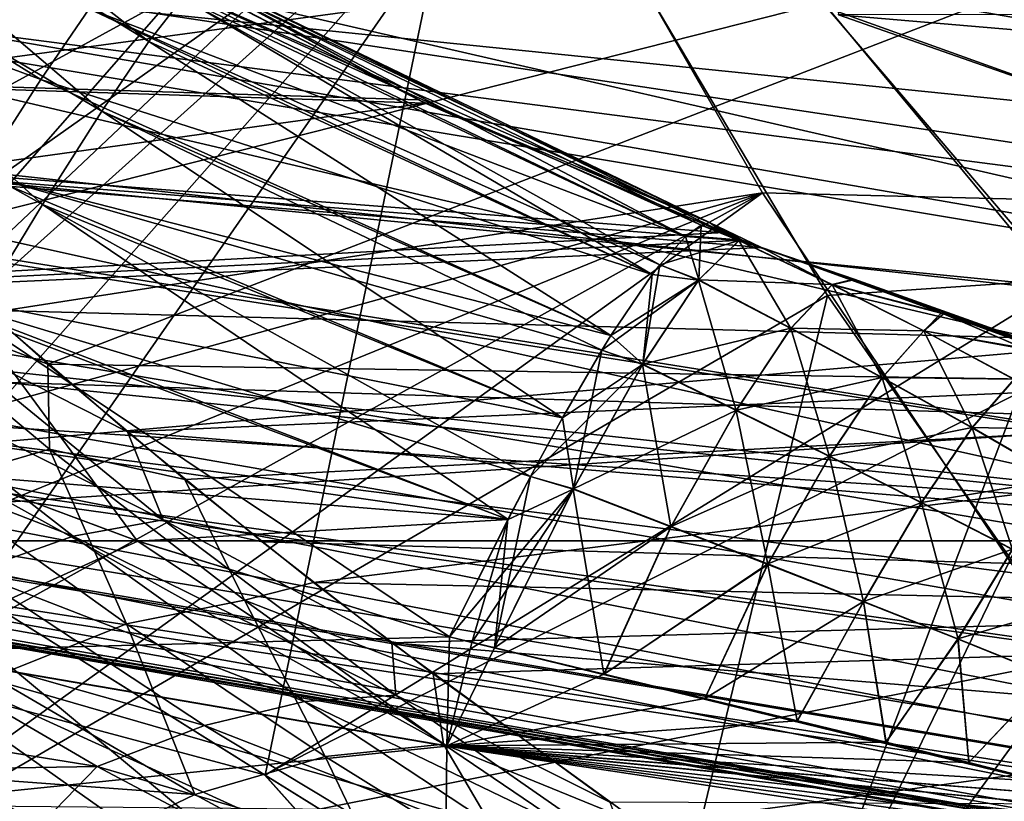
# Model space of a CAD drawing. Header units: metres. Extents: x -31 to 116, y -84 to 84.
# Tile 462 of 656: x -14.59 to -12.7, y -9.35 to -7.85. Entities that reach past the tile are written whole.
import ezdxf

# ---------------------------------------------------------------- set-up
doc = ezdxf.new("R2010")
doc.units = ezdxf.units.M
doc.layers.add('solid_80010000GA_11_1', color=7, linetype='CONTINUOUS')

msp = doc.modelspace()

# ---------------------------------------------------------------- linework, layer by layer
at = {"layer": 'solid_80010000GA_11_1'}
for points in [[(-13.074347, -7.818361, 42.844402), (-11.787209, -8.280932, 42.499512), (-12.958695, -4.049858, 42.813412)], [(-11.787209, -8.280932, 42.499512), (-12.224151, -4.572073, 42.616592), (-12.958695, -4.049858, 42.813412)], [(-12.235939, -4.565142, -42.619751), (-11.725142, -8.297191, -42.482883), (-13.016697, -7.844516, -42.828953)], [(-15.85, -8.284976, 83.132034), (-15.83959, -8.461392, 83.105385), (-14.422847, -5.67723, 84)], [(-15.85, -6.940386, 83.343788), (-15.85, -8.284976, 83.132034), (-14.422847, -5.67723, 84)], [(-15.83959, -8.461392, 83.105385), (-15.808319, -8.636125, 83.085167), (-14.422847, -5.67723, 84)], [(-15.808319, -8.636125, 83.085167), (-13.60253, -7.431096, 84), (-14.422847, -5.67723, 84)], [(-14.169313, -6.28325, -84), (-15.85, -8.284976, -83.132034), (-15.85, -6.940166, -83.343819)], [(-14.169313, -6.28325, -84), (-13.69875, -7.252176, -84), (-15.85, -8.284976, -83.132034)], [(-12.068409, -6.589059, -84), (-11.007913, -8.239406, -84), (-13.69875, -7.252176, -84)], [(-13.60253, -7.431096, 84), (-11.003437, -8.245357, 84), (-12.06676, -6.592101, 84)], [(-13.362109, -6.83386, 65.921875), (-12.505538, -7.90112, 65.708542), (-13.535222, -7.249652, 66.354469)], [(-12.342909, -7.654419, 65.19223), (-12.505538, -7.90112, 65.708542), (-13.362109, -6.83386, 65.921875)], [(-14.38629, -7.715028, -38.62011), (-18.403021, -7.864239, -22.63273), (-19.58334, -7.046794, -22.948996)], [(-15.115302, -7.545347, -67.893921), (-15.07475, -8.70342, -68.40683), (-13.657134, -7.083011, -66.384613)], [(-15.07475, -8.70342, -68.40683), (-14.115743, -9.302855, -67.90554), (-13.657134, -7.083011, -66.384613)], [(-14.115743, -9.302855, -67.90554), (-12.593551, -8.366105, -66.119171), (-13.657134, -7.083011, -66.384613)], [(-12.698625, -7.681751, -65.757195), (-13.657134, -7.083011, -66.384613), (-12.593551, -8.366105, -66.119171)], [(-13.69875, -7.252176, -84), (-15.816902, -8.598344, -83.089111), (-15.85, -8.284976, -83.132034)], [(-13.69875, -7.252176, -84), (-13.162006, -8.186043, -84), (-15.816902, -8.598344, -83.089111)], [(-15.217382, -7.357384, -39.650066), (-14.338548, -7.895962, -39.660946), (-15.147349, -7.265912, -39.294983)], [(-14.338548, -7.895962, -39.660946), (-14.273897, -7.812044, -39.329735), (-15.147349, -7.265912, -39.294983)], [(-13.535222, -7.249652, 66.354469), (-15.07475, -8.70342, 68.40683), (-15.115308, -7.545203, 67.89386)], [(-13.535222, -7.249652, 66.354469), (-12.4869, -8.476571, 66.092216), (-15.07475, -8.70342, 68.40683)], [(-11.007913, -8.239406, -84), (-13.162006, -8.186043, -84), (-13.69875, -7.252176, -84)], [(-12.505538, -7.90112, 65.708542), (-12.4869, -8.476571, 66.092216), (-13.535222, -7.249652, 66.354469)], [(-15.738453, -7.316683, 16.497776), (-10.479041, -7.812344, 15.598962), (-10.479044, -8.233512, 16.202433)], [(-15.738453, -7.316683, 16.497776), (-10.479044, -8.233512, 16.202433), (-15.738453, -7.697065, 17.105539)], [(-15.681354, -7.547669, 40.275368), (-15.53474, -7.354839, 39.984013), (-14.545649, -7.968411, 39.968372)], [(-14.545649, -7.968411, 39.968372), (-15.53474, -7.354839, 39.984013), (-14.453403, -7.833308, 39.657509)], [(-15.324032, -7.501212, -39.977615), (-14.428975, -8.029371, -39.96907), (-15.217382, -7.357384, -39.650066)], [(-14.428975, -8.029371, -39.96907), (-14.338548, -7.895962, -39.660946), (-15.217382, -7.357384, -39.650066)], [(-14.365136, -7.726863, 38.622715), (-14.901038, -7.402642, 38.569874), (-18.403021, -7.864239, 22.63273)], [(-15.808319, -8.636125, 83.085167), (-15.708404, -8.921167, 83.066498), (-13.60253, -7.431096, 84)], [(-15.708404, -8.921167, 83.066498), (-15.55233, -9.181861, 83.068077), (-13.60253, -7.431096, 84)], [(-15.55233, -9.181861, 83.068077), (-15.346544, -9.406092, 83.09021), (-13.60253, -7.431096, 84)], [(-15.346544, -9.406092, 83.09021), (-15.1, -9.584015, 83.132034), (-13.60253, -7.431096, 84)], [(-15.1, -9.584015, 83.132034), (-13.037495, -8.382942, 84), (-13.60253, -7.431096, 84)], [(-13.037495, -8.382942, 84), (-11.003437, -8.245357, 84), (-13.60253, -7.431096, 84)], [(-15.593947, -7.489038, -50.935905), (-12.259684, -7.473875, -63.434364), (-11.180634, -8.503658, -63.195293)], [(-15.593947, -7.489038, -50.935905), (-11.180634, -8.503658, -63.195293), (-15.275388, -7.821779, -50.867161)], [(-15.463595, -7.692407, -40.266262), (-14.542455, -8.208252, -40.244835), (-15.324032, -7.501212, -39.977615)], [(-14.542455, -8.208252, -40.244835), (-14.428975, -8.029371, -39.96907), (-15.324032, -7.501212, -39.977615)], [(-14.662173, -8.149376, 40.245998), (-15.681354, -7.547669, 40.275368), (-14.545649, -7.968411, 39.968372)], [(-12.148973, -7.593231, 63.410332), (-15.406707, -7.687477, 50.897606), (-15.10168, -7.993656, 50.822044)], [(-12.148973, -7.593231, 63.410332), (-15.10168, -7.993656, 50.822044), (-14.809494, -8.268776, 50.733486)], [(-12.148973, -7.593231, 63.410332), (-14.809494, -8.268776, 50.733486), (-14.532248, -8.51494, 50.633072)], [(-11.103818, -8.566915, 63.177845), (-12.148973, -7.593231, 63.410332), (-14.532248, -8.51494, 50.633072)], [(-15.738473, -7.628419, -16.987432), (-15.738485, -7.73929, -17.180349), (-10.479002, -8.421978, -16.507467)], [(-15.738473, -7.628419, -16.987432), (-10.479002, -8.421978, -16.507467), (-10.479002, -7.641623, -15.379486)], [(-15.738453, -7.697065, 17.105539), (-10.479044, -8.233512, 16.202433), (-10.479033, -8.60521, 16.830381)], [(-15.738453, -7.697065, 17.105539), (-10.479033, -8.60521, 16.830381), (-15.738453, -8.027072, 17.742048)], [(-15.463595, -7.692407, -40.266262), (-14.675591, -8.427271, -40.479801), (-14.542455, -8.208252, -40.244835)], [(-14.38629, -7.715028, -38.62011), (-13.821775, -8.007653, -38.693626), (-18.403021, -7.864239, -22.63273)], [(-14.388274, -7.748219, 39.322964), (-14.352335, -7.715882, 38.975048), (-13.263962, -8.243121, 39.105316)], [(-14.237038, -7.780263, -38.985447), (-13.821775, -8.007653, -38.693626), (-14.38629, -7.715028, -38.62011)], [(-14.352335, -7.715882, 38.975048), (-14.365136, -7.726863, 38.622715), (-13.808754, -8.013824, 38.695667)], [(-14.352335, -7.715882, 38.975048), (-13.808754, -8.013824, 38.695667), (-13.236504, -8.262464, 38.791214)], [(-14.352335, -7.715882, 38.975048), (-13.236504, -8.262464, 38.791214), (-13.263962, -8.243121, 39.105316)], [(-13.808754, -8.013824, 38.695667), (-14.365136, -7.726863, 38.622715), (-18.403021, -7.864239, 22.63273)], [(-15.738485, -7.73929, -17.180349), (-10.47901, -8.973246, -17.583891), (-10.479002, -8.421978, -16.507467)], [(-15.738485, -7.73929, -17.180349), (-15.738466, -8.132542, -17.976109), (-10.47901, -8.973246, -17.583891)], [(-14.453403, -7.833308, 39.657509), (-14.388274, -7.748219, 39.322964), (-13.310086, -8.270093, 39.417358)], [(-14.388274, -7.748219, 39.322964), (-13.263962, -8.243121, 39.105316), (-13.280097, -8.24826, 39.229874)], [(-14.388274, -7.748219, 39.322964), (-13.280097, -8.24826, 39.229874), (-13.310086, -8.270093, 39.417358)], [(-14.273897, -7.812044, -39.329735), (-13.310092, -8.2701, -39.417397), (-14.237038, -7.780263, -38.985447)], [(-14.237038, -7.780263, -38.985447), (-13.263971, -8.243122, -39.105396), (-13.821775, -8.007653, -38.693626)], [(-14.237038, -7.780263, -38.985447), (-13.310092, -8.2701, -39.417397), (-13.280096, -8.24826, -39.229874)], [(-14.237038, -7.780263, -38.985447), (-13.280096, -8.24826, -39.229874), (-13.263971, -8.243122, -39.105396)], [(-14.338548, -7.895962, -39.660946), (-13.373587, -8.342946, -39.718929), (-14.273897, -7.812044, -39.329735)], [(-14.273897, -7.812044, -39.329735), (-13.373587, -8.342946, -39.718929), (-13.359324, -8.324476, -39.658745)], [(-14.273897, -7.812044, -39.329735), (-13.359324, -8.324476, -39.658745), (-13.310092, -8.2701, -39.417397)], [(-15.275388, -7.821779, -50.867161), (-11.180634, -8.503658, -63.195293), (-14.954282, -8.134719, -50.778744)], [(-14.545649, -7.968411, 39.968372), (-14.453403, -7.833308, 39.657509), (-13.373588, -8.342947, 39.718933)], [(-14.453403, -7.833308, 39.657509), (-13.310086, -8.270093, 39.417358), (-13.359324, -8.324475, 39.658741)], [(-14.453403, -7.833308, 39.657509), (-13.359324, -8.324475, 39.658741), (-13.373588, -8.342947, 39.718933)], [(-13.074347, -7.818361, 42.844402), (-9.05374, -7.822427, 57.813862), (-11.787209, -8.280932, 42.499512)], [(-13.016697, -7.844516, -42.828953), (-7.715653, -8.296627, -57.455322), (-9.007632, -7.843334, -57.80151)], [(-13.016697, -7.844516, -42.828953), (-11.725142, -8.297191, -42.482883), (-7.715653, -8.296627, -57.455322)], [(-13.808754, -8.013824, 38.695667), (-18.403021, -7.864239, 22.63273), (-17.1099, -8.471836, 22.28624)], [(-13.164441, -8.290708, -38.804665), (-17.1099, -8.471836, -22.28624), (-18.403021, -7.864239, -22.63273)], [(-13.200425, -8.27668, -38.797966), (-13.164441, -8.290708, -38.804665), (-18.403021, -7.864239, -22.63273)], [(-13.236354, -8.262524, -38.791237), (-13.200425, -8.27668, -38.797966), (-18.403021, -7.864239, -22.63273)], [(-13.821775, -8.007653, -38.693626), (-13.236354, -8.262524, -38.791237), (-18.403021, -7.864239, -22.63273)], [(-14.428975, -8.029371, -39.96907), (-13.452795, -8.459714, -40.00227), (-14.338548, -7.895962, -39.660946)], [(-14.338548, -7.895962, -39.660946), (-13.452795, -8.459714, -40.00227), (-13.373587, -8.342946, -39.718929)], [(-14.662173, -8.149376, 40.245998), (-14.545649, -7.968411, 39.968372), (-13.452807, -8.459734, 40.002312)], [(-14.545649, -7.968411, 39.968372), (-13.373588, -8.342947, 39.718933), (-13.452807, -8.459734, 40.002312)], [(-13.236504, -8.262464, 38.791214), (-13.808754, -8.013824, 38.695667), (-17.1099, -8.471836, 22.28624)], [(-13.263971, -8.243122, -39.105396), (-13.236354, -8.262524, -38.791237), (-13.821775, -8.007653, -38.693626)], [(-15.738453, -8.027072, 17.742048), (-10.479033, -8.60521, 16.830381), (-10.479043, -9.194311, 18.135544)], [(-15.738453, -8.027072, 17.742048), (-10.479043, -9.194311, 18.135544), (-15.738453, -8.304542, 18.40312)], [(-14.542455, -8.208252, -40.244835), (-13.54579, -8.617563, -40.260529), (-14.428975, -8.029371, -39.96907)], [(-14.428975, -8.029371, -39.96907), (-13.54579, -8.617563, -40.260529), (-13.470213, -8.487871, -40.055695)], [(-14.428975, -8.029371, -39.96907), (-13.470213, -8.487871, -40.055695), (-13.452795, -8.459714, -40.00227)], [(-15.738466, -8.132542, -17.976109), (-15.738465, -8.143413, -18.001303), (-10.47901, -8.973246, -17.583891)], [(-14.954282, -8.134719, -50.778744), (-11.180634, -8.503658, -63.195293), (-14.650707, -8.411385, -50.678364)], [(-15.738465, -8.143413, -18.001303), (-15.738456, -8.407592, -18.694921), (-10.47901, -8.973246, -17.583891)], [(-14.662173, -8.149376, 40.245998), (-13.545817, -8.617612, 40.260593), (-14.799422, -8.370695, 40.481716)], [(-14.662173, -8.149376, 40.245998), (-13.452807, -8.459734, 40.002312), (-13.470214, -8.48787, 40.055695)], [(-14.662173, -8.149376, 40.245998), (-13.470214, -8.48787, 40.055695), (-13.545817, -8.617612, 40.260593)], [(-30.999891, -8.165935, -59.946369), (-14.600238, -10.374755, -59.458496), (-13.778065, -11.064213, -59.326759)], [(-30.999891, -8.165935, -59.946369), (-13.778065, -11.064213, -59.326759), (-12.903373, -11.690084, -59.199028)], [(-30.999891, -12.202148, -59.25671), (-30.999891, -8.165935, -59.946369), (-12.903373, -11.690084, -59.199028)], [(-13.162006, -8.186043, -84), (-15.719813, -8.896214, -83.06736), (-15.816902, -8.598344, -83.089111)], [(-13.162006, -8.186043, -84), (-15.563398, -9.166829, -83.067413), (-15.719813, -8.896214, -83.06736)], [(-13.162006, -8.186043, -84), (-15.354117, -9.399314, -83.089211), (-15.563398, -9.166829, -83.067413)], [(-13.162006, -8.186043, -84), (-15.1, -9.584015, -83.132034), (-15.354117, -9.399314, -83.089211)], [(-13.162006, -8.186043, -84), (-12.5623, -9.079521, -84), (-15.1, -9.584015, -83.132034)], [(-11.007913, -8.239406, -84), (-12.5623, -9.079521, -84), (-13.162006, -8.186043, -84)], [(-14.542455, -8.208252, -40.244835), (-14.675591, -8.427271, -40.479801), (-13.650204, -8.812505, -40.487015)], [(-14.542455, -8.208252, -40.244835), (-13.650204, -8.812505, -40.487015), (-13.607026, -8.729987, -40.400188)], [(-14.542455, -8.208252, -40.244835), (-13.607026, -8.729987, -40.400188), (-13.54579, -8.617563, -40.260529)], [(-13.280096, -8.24826, -39.229874), (-13.310092, -8.2701, -39.417397), (-13.207521, -8.277566, -39.240074)], [(-13.310086, -8.270093, 39.417358), (-13.280097, -8.24826, 39.229874), (-13.284408, -8.353171, 39.663654)], [(-13.280097, -8.24826, 39.229874), (-13.207281, -8.27746, 39.23843), (-13.284408, -8.353171, 39.663654)], [(-13.280097, -8.24826, 39.229874), (-13.263962, -8.243121, 39.105316), (-13.207281, -8.27746, 39.23843)], [(-13.263971, -8.243122, -39.105396), (-13.280096, -8.24826, -39.229874), (-13.164441, -8.290708, -38.804665)], [(-13.280096, -8.24826, -39.229874), (-13.207521, -8.277566, -39.240074), (-13.164441, -8.290708, -38.804665)], [(-13.263971, -8.243122, -39.105396), (-13.164441, -8.290708, -38.804665), (-13.200425, -8.27668, -38.797966)], [(-13.263971, -8.243122, -39.105396), (-13.200425, -8.27668, -38.797966), (-13.236354, -8.262524, -38.791237)], [(-13.263962, -8.243121, 39.105316), (-13.236504, -8.262464, 38.791214), (-13.207281, -8.27746, 39.23843)], [(-13.037495, -8.382942, 84), (-12.406255, -9.291586, 84), (-11.003437, -8.245357, 84)], [(-13.200417, -8.276683, 38.797974), (-13.236504, -8.262464, 38.791214), (-17.1099, -8.471836, 22.28624)], [(-13.207281, -8.27746, 39.23843), (-13.236504, -8.262464, 38.791214), (-13.200417, -8.276683, 38.797974)], [(-13.200417, -8.276683, 38.797974), (-17.1099, -8.471836, 22.28624), (-13.164457, -8.290701, 38.804665)], [(-14.890242, -8.376718, 50.213329), (-14.532248, -8.51494, 50.633072), (-14.809494, -8.268776, 50.733486)], [(-13.359324, -8.324475, 39.658741), (-13.310086, -8.270093, 39.417358), (-13.284408, -8.353171, 39.663654)], [(-13.310092, -8.2701, -39.417397), (-13.359324, -8.324476, -39.658745), (-13.207521, -8.277566, -39.240074)], [(-13.359324, -8.324476, -39.658745), (-13.284753, -8.353589, -39.665138), (-13.207521, -8.277566, -39.240074)], [(-13.108059, -8.446338, -39.744549), (-13.207521, -8.277566, -39.240074), (-13.284753, -8.353589, -39.665138)], [(-13.028733, -8.362084, 39.352779), (-13.284408, -8.353171, 39.663654), (-13.207281, -8.27746, 39.23843)], [(-13.028888, -8.36233, -39.354389), (-13.164441, -8.290708, -38.804665), (-13.207521, -8.277566, -39.240074)], [(-13.108059, -8.446338, -39.744549), (-13.028888, -8.36233, -39.354389), (-13.207521, -8.277566, -39.240074)], [(-13.207281, -8.27746, 39.23843), (-13.200417, -8.276683, 38.797974), (-13.164457, -8.290701, 38.804665)], [(-12.986748, -8.351718, 38.944733), (-13.207281, -8.27746, 39.23843), (-13.164457, -8.290701, 38.804665)], [(-13.028733, -8.362084, 39.352779), (-13.207281, -8.27746, 39.23843), (-12.986748, -8.351718, 38.944733)], [(-17.1099, -8.471836, 22.28624), (-12.249238, -8.623127, 38.64679), (-13.164457, -8.290701, 38.804665)], [(-13.164441, -8.290708, -38.804665), (-12.249206, -8.623135, -38.646812), (-17.1099, -8.471836, -22.28624)], [(-15.738453, -8.304542, 18.40312), (-10.479043, -9.194311, 18.135544), (-15.738453, -8.527637, 19.084332)], [(-12.179404, -8.640182, 39.032284), (-13.164457, -8.290701, 38.804665), (-12.249238, -8.623127, 38.64679)], [(-12.986748, -8.351718, 38.944733), (-13.164457, -8.290701, 38.804665), (-12.179404, -8.640182, 39.032284)], [(-12.984454, -8.35256, -38.946739), (-12.249206, -8.623135, -38.646812), (-13.164441, -8.290708, -38.804665)], [(-13.028888, -8.36233, -39.354389), (-12.984454, -8.35256, -38.946739), (-13.164441, -8.290708, -38.804665)], [(-13.359324, -8.324475, 39.658741), (-13.284408, -8.353171, 39.663654), (-13.391921, -8.514498, 40.057255)], [(-13.373588, -8.342947, 39.718933), (-13.359324, -8.324475, 39.658741), (-13.391921, -8.514498, 40.057255)], [(-13.359324, -8.324476, -39.658745), (-13.373587, -8.342946, -39.718929), (-13.284753, -8.353589, -39.665138)], [(-13.452807, -8.459734, 40.002312), (-13.373588, -8.342947, 39.718933), (-13.391921, -8.514498, 40.057255)], [(-13.373587, -8.342946, -39.718929), (-13.452795, -8.459714, -40.00227), (-13.284753, -8.353589, -39.665138)], [(-13.470213, -8.487871, -40.055695), (-13.392343, -8.515171, -40.05851), (-13.284753, -8.353589, -39.665138)], [(-13.452795, -8.459714, -40.00227), (-13.470213, -8.487871, -40.055695), (-13.284753, -8.353589, -39.665138)], [(-13.212532, -8.603341, -40.105083), (-13.284753, -8.353589, -39.665138), (-13.392343, -8.515171, -40.05851)], [(-13.107819, -8.445833, 39.743122), (-13.391921, -8.514498, 40.057255), (-13.284408, -8.353171, 39.663654)], [(-13.212532, -8.603341, -40.105083), (-13.108059, -8.446338, -39.744549), (-13.284753, -8.353589, -39.665138)], [(-13.107819, -8.445833, 39.743122), (-13.284408, -8.353171, 39.663654), (-13.028733, -8.362084, 39.352779)], [(-13.108059, -8.446338, -39.744549), (-12.933016, -8.540733, -39.825668), (-13.028888, -8.36233, -39.354389)], [(-13.107819, -8.445833, 39.743122), (-13.028733, -8.362084, 39.352779), (-12.852752, -8.450617, 39.469227)], [(-13.028888, -8.36233, -39.354389), (-12.815027, -8.418037, -39.086189), (-12.984454, -8.35256, -38.946739)], [(-13.028888, -8.36233, -39.354389), (-12.85278, -8.45102, -39.470829), (-12.815027, -8.418037, -39.086189)], [(-12.933016, -8.540733, -39.825668), (-12.85278, -8.45102, -39.470829), (-13.028888, -8.36233, -39.354389)], [(-13.028733, -8.362084, 39.352779), (-12.986748, -8.351718, 38.944733), (-12.819308, -8.416195, 39.082626)], [(-12.852752, -8.450617, 39.469227), (-13.028733, -8.362084, 39.352779), (-12.819308, -8.416195, 39.082626)], [(-12.819308, -8.416195, 39.082626), (-12.986748, -8.351718, 38.944733), (-12.179404, -8.640182, 39.032284)], [(-12.815027, -8.418037, -39.086189), (-12.249206, -8.623135, -38.646812), (-12.984454, -8.35256, -38.946739)], [(-14.799422, -8.370695, 40.481716), (-13.650249, -8.812593, 40.487099), (-14.940863, -8.627805, 40.666924)], [(-14.890242, -8.376718, 50.213329), (-14.529209, -8.677643, 50.101284), (-14.532248, -8.51494, 50.633072)], [(-14.75621, -8.744262, 49.672325), (-14.529209, -8.677643, 50.101284), (-14.890242, -8.376718, 50.213329)], [(-14.799422, -8.370695, 40.481716), (-13.545817, -8.617612, 40.260593), (-13.607027, -8.729987, 40.400188)], [(-14.799422, -8.370695, 40.481716), (-13.607027, -8.729987, 40.400188), (-13.650249, -8.812593, 40.487099)], [(-14.115743, -9.302855, -67.90554), (-13.168663, -9.891892, -67.47007), (-12.593551, -8.366105, -66.119171)], [(-13.168663, -9.891892, -67.47007), (-11.370182, -9.480536, -65.804108), (-12.593551, -8.366105, -66.119171)], [(-15.1, -9.584015, 83.132034), (-13.542336, -10.483333, 83.408195), (-13.037495, -8.382942, 84)], [(-13.542336, -10.483333, 83.408195), (-12.406255, -9.291586, 84), (-13.037495, -8.382942, 84)], [(-15.738456, -8.407592, -18.694921), (-15.738451, -8.435023, -18.778519), (-10.47901, -8.973246, -17.583891)], [(-14.741937, -8.460797, -50.276535), (-14.650707, -8.411385, -50.678364), (-14.379952, -8.644361, -50.570824)], [(-14.650707, -8.411385, -50.678364), (-11.180634, -8.503658, -63.195293), (-14.379952, -8.644361, -50.570824)], [(-12.85278, -8.45102, -39.470829), (-12.655894, -8.486831, -39.222717), (-12.815027, -8.418037, -39.086189)], [(-12.852752, -8.450617, 39.469227), (-12.819308, -8.416195, 39.082626), (-12.661676, -8.484022, 39.217743)], [(-12.661676, -8.484022, 39.217743), (-12.819308, -8.416195, 39.082626), (-12.179404, -8.640182, 39.032284)], [(-12.179977, -8.639794, -39.028591), (-12.249206, -8.623135, -38.646812), (-12.815027, -8.418037, -39.086189)], [(-12.179977, -8.639794, -39.028591), (-12.815027, -8.418037, -39.086189), (-12.655894, -8.486831, -39.222717)], [(-15.738451, -8.435023, -18.778519), (-10.478966, -9.351289, -18.600246), (-10.47901, -8.973246, -17.583891)], [(-15.738451, -8.435023, -18.778519), (-15.738444, -8.601871, -19.363674), (-10.478966, -9.351289, -18.600246)], [(-14.675591, -8.427271, -40.479801), (-14.703052, -8.726471, -40.665184), (-14.361313, -8.853623, -40.665417)], [(-14.675591, -8.427271, -40.479801), (-14.361313, -8.853623, -40.665417), (-13.762588, -9.037902, -40.674965)], [(-14.675591, -8.427271, -40.479801), (-13.762588, -9.037902, -40.674965), (-13.650204, -8.812505, -40.487015)], [(-13.107819, -8.445833, 39.743122), (-13.212234, -8.602633, 40.103886), (-13.391921, -8.514498, 40.057255)], [(-13.212532, -8.603341, -40.105083), (-13.034019, -8.691752, -40.15337), (-13.108059, -8.446338, -39.744549)], [(-13.107819, -8.445833, 39.743122), (-12.93292, -8.540126, 39.824272), (-13.212234, -8.602633, 40.103886)], [(-13.034019, -8.691752, -40.15337), (-12.933016, -8.540733, -39.825668), (-13.108059, -8.446338, -39.744549)], [(-13.107819, -8.445833, 39.743122), (-12.852752, -8.450617, 39.469227), (-12.93292, -8.540126, 39.824272)], [(-12.933016, -8.540733, -39.825668), (-12.760052, -8.637092, -39.908806), (-12.85278, -8.45102, -39.470829)], [(-12.93292, -8.540126, 39.824272), (-12.852752, -8.450617, 39.469227), (-12.679658, -8.543588, 39.588173)], [(-12.85278, -8.45102, -39.470829), (-12.679527, -8.544064, -39.589687), (-12.655894, -8.486831, -39.222717)], [(-12.760052, -8.637092, -39.908806), (-12.679527, -8.544064, -39.589687), (-12.85278, -8.45102, -39.470829)], [(-12.679658, -8.543588, 39.588173), (-12.852752, -8.450617, 39.469227), (-12.661676, -8.484022, 39.217743)], [(-17.1099, -8.471836, 22.28624), (-15.738481, -8.853372, 21.918772), (-12.249238, -8.623127, 38.64679)], [(-17.1099, -8.471836, -22.28624), (-11.299213, -8.853372, -38.486343), (-15.738481, -8.853372, -21.91877)], [(-12.249206, -8.623135, -38.646812), (-11.299213, -8.853372, -38.486343), (-17.1099, -8.471836, -22.28624)], [(-14.914256, -8.509564, -49.908932), (-14.741937, -8.460797, -50.276535), (-14.311357, -8.813426, -50.12149)], [(-14.311357, -8.813426, -50.12149), (-14.741937, -8.460797, -50.276535), (-14.379952, -8.644361, -50.570824)], [(-13.470214, -8.48787, 40.055695), (-13.452807, -8.459734, 40.002312), (-13.391921, -8.514498, 40.057255)], [(-14.117133, -9.301992, 67.906227), (-15.07475, -8.70342, 68.40683), (-12.4869, -8.476571, 66.092216)], [(-13.172302, -9.889639, 67.471626), (-14.117133, -9.301992, 67.906227), (-12.4869, -8.476571, 66.092216)], [(-13.545817, -8.617612, 40.260593), (-13.470214, -8.48787, 40.055695), (-13.524649, -8.753676, 40.400291)], [(-13.470213, -8.487871, -40.055695), (-13.54579, -8.617563, -40.260529), (-13.392343, -8.515171, -40.05851)], [(-13.470214, -8.48787, 40.055695), (-13.391921, -8.514498, 40.057255), (-13.524649, -8.753676, 40.400291)], [(-13.172302, -9.889639, 67.471626), (-12.4869, -8.476571, 66.092216), (-11.270591, -9.558199, 65.77787)], [(-15.114973, -8.600368, -49.564499), (-14.914256, -8.509564, -49.908932), (-14.483916, -8.844297, -49.783924)], [(-14.483916, -8.844297, -49.783924), (-14.914256, -8.509564, -49.908932), (-14.311357, -8.813426, -50.12149)], [(-14.379952, -8.644361, -50.570824), (-11.180634, -8.503658, -63.195293), (-10.595708, -8.956931, -63.061234)], [(-15.738453, -8.527637, 19.084332), (-10.479043, -9.194311, 18.135544), (-10.479003, -9.561477, 19.394485)], [(-15.738453, -8.527637, 19.084332), (-10.479003, -9.561477, 19.394485), (-15.738453, -8.69486, 19.780859)], [(-11.103818, -8.566915, 63.177845), (-14.532248, -8.51494, 50.633072), (-14.269849, -8.735689, 50.521439)], [(-14.529209, -8.677643, 50.101284), (-14.269849, -8.735689, 50.521439), (-14.532248, -8.51494, 50.633072)], [(-13.607026, -8.729987, -40.400188), (-13.525116, -8.754543, -40.401283), (-13.392343, -8.515171, -40.05851)], [(-13.54579, -8.617563, -40.260529), (-13.607026, -8.729987, -40.400188), (-13.392343, -8.515171, -40.05851)], [(-13.337985, -8.826846, -40.421085), (-13.392343, -8.515171, -40.05851), (-13.525116, -8.754543, -40.401283)], [(-13.212234, -8.602633, 40.103886), (-13.524649, -8.753676, 40.400291), (-13.391921, -8.514498, 40.057255)], [(-13.212532, -8.603341, -40.105083), (-13.392343, -8.515171, -40.05851), (-13.337985, -8.826846, -40.421085)], [(-12.93292, -8.540126, 39.824272), (-13.03388, -8.690992, 40.152214), (-13.212234, -8.602633, 40.103886)], [(-13.034019, -8.691752, -40.15337), (-12.85731, -8.780619, -40.203621), (-12.933016, -8.540733, -39.825668)], [(-12.93292, -8.540126, 39.824272), (-12.760132, -8.636446, 39.907509), (-13.03388, -8.690992, 40.152214)], [(-12.85731, -8.780619, -40.203621), (-12.760052, -8.637092, -39.908806), (-12.933016, -8.540733, -39.825668)], [(-12.93292, -8.540126, 39.824272), (-12.679658, -8.543588, 39.588173), (-12.760132, -8.636446, 39.907509)], [(-12.760132, -8.636446, 39.907509), (-12.679658, -8.543588, 39.588173), (-12.509838, -8.64157, 39.710064)], [(-12.760052, -8.637092, -39.908806), (-12.589827, -8.73583, -39.994404), (-12.679527, -8.544064, -39.589687)], [(-11.103818, -8.566915, 63.177845), (-14.269849, -8.735689, 50.521439), (-14.023139, -8.933172, 50.399899)], [(-10.523084, -9.008866, 63.044403), (-11.103818, -8.566915, 63.177845), (-14.023139, -8.933172, 50.399899)], [(-15.738444, -8.601871, -19.363674), (-15.738445, -8.615783, -19.42049), (-10.478966, -9.351289, -18.600246)], [(-14.678935, -8.913671, -49.46484), (-15.114973, -8.600368, -49.564499), (-14.483916, -8.844297, -49.783924)], [(-13.212234, -8.602633, 40.103886), (-13.337653, -8.825991, 40.420139), (-13.524649, -8.753676, 40.400291)], [(-13.212532, -8.603341, -40.105083), (-13.337985, -8.826846, -40.421085), (-13.152246, -8.898776, -40.442436)], [(-13.212234, -8.602633, 40.103886), (-13.03388, -8.690992, 40.152214), (-13.337653, -8.825991, 40.420139)], [(-13.212532, -8.603341, -40.105083), (-13.152246, -8.898776, -40.442436), (-13.034019, -8.691752, -40.15337)], [(-15.738445, -8.615783, -19.42049), (-15.738491, -8.7312, -19.976166), (-10.479, -9.621638, -19.689167)], [(-15.738481, -8.853372, 21.918772), (-11.299212, -8.853372, 38.486347), (-12.249238, -8.623127, 38.64679)], [(-15.738445, -8.615783, -19.42049), (-10.479, -9.621638, -19.689167), (-10.478966, -9.351289, -18.600246)], [(-13.607027, -8.729987, 40.400188), (-13.545817, -8.617612, 40.260593), (-13.524649, -8.753676, 40.400291)], [(-14.940863, -8.627805, 40.666924), (-13.650249, -8.812593, 40.487099), (-14.69808, -8.728115, 40.664974)], [(-14.379952, -8.644361, -50.570824), (-10.595708, -8.956931, -63.061234), (-14.121753, -8.855375, -50.45047)], [(-14.311357, -8.813426, -50.12149), (-14.379952, -8.644361, -50.570824), (-14.121753, -8.855375, -50.45047)], [(-12.760132, -8.636446, 39.907509), (-12.857364, -8.779855, 40.202557), (-13.03388, -8.690992, 40.152214)], [(-12.760132, -8.636446, 39.907509), (-12.589948, -8.735224, 39.993263), (-12.857364, -8.779855, 40.202557)], [(-12.85731, -8.780619, -40.203621), (-12.683149, -8.870219, -40.256207), (-12.760052, -8.637092, -39.908806)], [(-12.760132, -8.636446, 39.907509), (-12.509838, -8.64157, 39.710064), (-12.589948, -8.735224, 39.993263)], [(-12.683149, -8.870219, -40.256207), (-12.589827, -8.73583, -39.994404), (-12.760052, -8.637092, -39.908806)], [(-14.75621, -8.744262, 49.672325), (-14.381638, -9.012831, 49.558262), (-14.529209, -8.677643, 50.101284)], [(-14.529209, -8.677643, 50.101284), (-14.155597, -8.967517, 49.953087), (-14.269849, -8.735689, 50.521439)], [(-14.381638, -9.012831, 49.558262), (-14.155597, -8.967517, 49.953087), (-14.529209, -8.677643, 50.101284)], [(-15.738453, -8.69486, 19.780859), (-10.479003, -9.561477, 19.394485), (-10.479039, -9.749214, 20.601278)], [(-15.738453, -8.69486, 19.780859), (-10.479039, -9.749214, 20.601278), (-15.738452, -8.805356, 20.489185)], [(-13.03388, -8.690992, 40.152214), (-13.152088, -8.897919, 40.441528), (-13.337653, -8.825991, 40.420139)], [(-13.034019, -8.691752, -40.15337), (-13.152246, -8.898776, -40.442436), (-12.968458, -8.970446, -40.465511)], [(-13.03388, -8.690992, 40.152214), (-12.857364, -8.779855, 40.202557), (-13.152088, -8.897919, 40.441528)], [(-13.034019, -8.691752, -40.15337), (-12.968458, -8.970446, -40.465511), (-12.85731, -8.780619, -40.203621)], [(-15.188659, -9.015441, 68.735603), (-15.07475, -8.70342, 68.40683), (-14.117133, -9.301992, 67.906227)], [(-13.420362, -10.081712, -67.85009), (-15.07475, -8.70342, -68.40683), (-15.140124, -8.864516, -68.562668)], [(-13.420362, -10.081712, -67.85009), (-14.115743, -9.302855, -67.90554), (-15.07475, -8.70342, -68.40683)], [(-15.738498, -8.736799, -20.008608), (-15.738504, -8.803816, -20.475937), (-10.479, -9.621638, -19.689167)], [(-15.738491, -8.7312, -19.976166), (-15.738498, -8.736799, -20.008608), (-10.479, -9.621638, -19.689167)], [(-14.827502, -9.065778, 40.913628), (-14.69808, -8.728115, 40.664974), (-14.359797, -8.853931, 40.665291)], [(-14.703052, -8.726471, -40.665184), (-14.827455, -9.06544, -40.913395), (-13.767508, -9.24683, -40.827656)], [(-14.361313, -8.853623, -40.665417), (-14.703052, -8.726471, -40.665184), (-13.767508, -9.24683, -40.827656)], [(-14.69808, -8.728115, 40.664974), (-13.650249, -8.812593, 40.487099), (-14.359797, -8.853931, 40.665291)], [(-14.155597, -8.967517, 49.953087), (-14.023139, -8.933172, 50.399899), (-14.269849, -8.735689, 50.521439)], [(-13.607027, -8.729987, 40.400188), (-13.524649, -8.753676, 40.400291), (-13.676074, -9.058933, 40.675983)], [(-13.650249, -8.812593, 40.487099), (-13.607027, -8.729987, 40.400188), (-13.676074, -9.058933, 40.675983)], [(-13.607026, -8.729987, -40.400188), (-13.650204, -8.812505, -40.487015), (-13.525116, -8.754543, -40.401283)], [(-12.589948, -8.735224, 39.993263), (-12.683256, -8.869519, 40.255268), (-12.857364, -8.779855, 40.202557)], [(-14.75621, -8.744262, 49.672325), (-14.637099, -9.114882, 49.191879), (-14.381638, -9.012831, 49.558262)], [(-13.525116, -8.754543, -40.401283), (-13.762588, -9.037902, -40.674965), (-13.7194, -9.048445, -40.675484)], [(-13.650204, -8.812505, -40.487015), (-13.762588, -9.037902, -40.674965), (-13.525116, -8.754543, -40.401283)], [(-13.525116, -8.754543, -40.401283), (-13.7194, -9.048445, -40.675484), (-13.67608, -9.05893, -40.67598)], [(-13.525116, -8.754543, -40.401283), (-13.67608, -9.05893, -40.67598), (-13.466586, -9.109318, -40.678715)], [(-13.337653, -8.825991, 40.420139), (-13.676074, -9.058933, 40.675983), (-13.524649, -8.753676, 40.400291)], [(-13.337985, -8.826846, -40.421085), (-13.525116, -8.754543, -40.401283), (-13.466586, -9.109318, -40.678715)], [(-12.857364, -8.779855, 40.202557), (-12.968506, -8.969617, 40.46468), (-13.152088, -8.897919, 40.441528)], [(-12.857364, -8.779855, 40.202557), (-12.683256, -8.869519, 40.255268), (-12.968506, -8.969617, 40.46468)], [(-12.85731, -8.780619, -40.203621), (-12.968458, -8.970446, -40.465511), (-12.787426, -9.042002, -40.49057)], [(-12.85731, -8.780619, -40.203621), (-12.787426, -9.042002, -40.49057), (-12.683149, -8.870219, -40.256207)], [(-15.738504, -8.803816, -20.475937), (-15.738485, -8.822005, -20.646685), (-10.479, -9.621638, -19.689167)], [(-15.738452, -8.805356, 20.489185), (-10.479039, -9.749214, 20.601278), (-15.738451, -8.858225, 21.203554)], [(-14.483916, -8.844297, -49.783924), (-14.311357, -8.813426, -50.12149), (-13.865571, -9.149344, -49.907887)], [(-14.359797, -8.853931, 40.665291), (-13.650249, -8.812593, 40.487099), (-13.762588, -9.037899, 40.674965)], [(-14.311357, -8.813426, -50.12149), (-14.121753, -8.855375, -50.45047), (-13.873013, -9.049021, -50.316177)], [(-13.865571, -9.149344, -49.907887), (-14.311357, -8.813426, -50.12149), (-13.873013, -9.049021, -50.316177)], [(-13.650249, -8.812593, 40.487099), (-13.7194, -9.048442, 40.67548), (-13.762588, -9.037899, 40.674965)], [(-13.650249, -8.812593, 40.487099), (-13.676074, -9.058933, 40.675983), (-13.7194, -9.048442, 40.67548)], [(-15.738485, -8.822005, -20.646685), (-10.479026, -9.756999, -20.690125), (-10.479, -9.621638, -19.689167)], [(-15.738485, -8.822005, -20.646685), (-15.738474, -8.846453, -20.955719), (-10.479026, -9.756999, -20.690125)], [(-13.337653, -8.825991, 40.420139), (-13.466154, -9.109438, 40.67873), (-13.676074, -9.058933, 40.675983)], [(-13.152246, -8.898776, -40.442436), (-13.337985, -8.826846, -40.421085), (-13.466586, -9.109318, -40.678715)], [(-13.337653, -8.825991, 40.420139), (-13.152088, -8.897919, 40.441528), (-13.466154, -9.109438, 40.67873)], [(-10.479055, -9.779715, 21.962587), (-11.299212, -8.853372, 38.486347), (-15.738481, -8.853372, 21.918772)], [(-15.738451, -8.858225, 21.203554), (-10.479055, -9.779715, 21.962587), (-15.738481, -8.853372, 21.918772)], [(-15.738481, -8.853372, -21.91877), (-10.479055, -9.779715, -21.962585), (-10.479026, -9.756999, -20.690125)], [(-11.299213, -8.853372, -38.486343), (-10.479055, -9.779715, -21.962585), (-15.738481, -8.853372, -21.91877)], [(-15.738445, -8.862945, -21.434837), (-15.738481, -8.853372, -21.91877), (-10.479026, -9.756999, -20.690125)], [(-15.738474, -8.846453, -20.955719), (-15.738454, -8.860579, -21.285154), (-10.479026, -9.756999, -20.690125)], [(-14.678935, -8.913671, -49.46484), (-14.483916, -8.844297, -49.783924), (-14.040439, -9.161437, -49.607964)], [(-14.040439, -9.161437, -49.607964), (-14.483916, -8.844297, -49.783924), (-13.865571, -9.149344, -49.907887)], [(-15.738454, -8.860579, -21.285154), (-15.738445, -8.862945, -21.434837), (-10.479026, -9.756999, -20.690125)], [(-15.738451, -8.858225, 21.203554), (-10.479039, -9.749214, 20.601278), (-10.479055, -9.779715, 21.962587)], [(-13.420362, -10.081712, -67.85009), (-15.140124, -8.864516, -68.562668), (-15.187556, -9.011894, -68.731476)], [(-14.827502, -9.065778, 40.913628), (-14.359797, -8.853931, 40.665291), (-13.762588, -9.037899, 40.674965)], [(-14.361313, -8.853623, -40.665417), (-13.767508, -9.24683, -40.827656), (-13.762588, -9.037902, -40.674965)], [(-14.121753, -8.855375, -50.45047), (-10.595708, -8.956931, -63.061234), (-13.873013, -9.049021, -50.316177)], [(-12.683256, -8.869519, 40.255268), (-12.787537, -9.041251, 40.489834), (-12.968506, -8.969617, 40.46468)], [(-12.683256, -8.869519, 40.255268), (-12.512667, -8.960434, 40.310951), (-12.787537, -9.041251, 40.489834)], [(-12.683149, -8.870219, -40.256207), (-12.787426, -9.042002, -40.49057), (-12.610356, -9.113696, -40.518066)], [(-13.152246, -8.898776, -40.442436), (-13.466586, -9.109318, -40.678715), (-13.273136, -9.155815, -40.682018)], [(-13.152088, -8.897919, 40.441528), (-13.272598, -9.155965, 40.682045), (-13.466154, -9.109438, 40.67873)], [(-13.152246, -8.898776, -40.442436), (-13.273136, -9.155815, -40.682018), (-13.095822, -9.198552, -40.685833)], [(-13.152088, -8.897919, 40.441528), (-12.968506, -8.969617, 40.46468), (-13.272598, -9.155965, 40.682045)], [(-12.968458, -8.970446, -40.465511), (-13.152246, -8.898776, -40.442436), (-13.095822, -9.198552, -40.685833)], [(-14.232107, -9.207374, -49.321922), (-14.893301, -9.02044, -49.169331), (-14.678935, -8.913671, -49.46484)], [(-14.232107, -9.207374, -49.321922), (-14.678935, -8.913671, -49.46484), (-14.040439, -9.161437, -49.607964)], [(-14.155597, -8.967517, 49.953087), (-13.793591, -9.108845, 50.269772), (-14.023139, -8.933172, 50.399899)], [(-10.523084, -9.008866, 63.044403), (-14.023139, -8.933172, 50.399899), (-13.793591, -9.108845, 50.269772)], [(-13.873013, -9.049021, -50.316177), (-10.595708, -8.956931, -63.061234), (-9.980249, -9.369534, -62.916565)], [(-12.512667, -8.960434, 40.310951), (-12.610353, -9.11307, 40.517429), (-12.787537, -9.041251, 40.489834)], [(-14.381638, -9.012831, 49.558262), (-14.000863, -9.266893, 49.404945), (-14.155597, -8.967517, 49.953087)], [(-14.155597, -8.967517, 49.953087), (-13.773837, -9.243775, 49.757797), (-13.793591, -9.108845, 50.269772)], [(-14.000863, -9.266893, 49.404945), (-13.773837, -9.243775, 49.757797), (-14.155597, -8.967517, 49.953087)], [(-12.968506, -8.969617, 40.46468), (-13.095368, -9.198654, 40.685837), (-13.272598, -9.155965, 40.682045)], [(-12.968458, -8.970446, -40.465511), (-13.095822, -9.198552, -40.685833), (-12.925534, -9.239913, -40.690392)], [(-12.968506, -8.969617, 40.46468), (-12.925104, -9.239918, 40.690331), (-13.095368, -9.198654, 40.685837)], [(-12.968506, -8.969617, 40.46468), (-12.787537, -9.041251, 40.489834), (-12.925104, -9.239918, 40.690331)], [(-12.787426, -9.042002, -40.49057), (-12.968458, -8.970446, -40.465511), (-12.925534, -9.239913, -40.690392)], [(-13.471209, -10.30998, 68.220749), (-15.231184, -9.274395, 69.119667), (-15.188659, -9.015441, 68.735603)], [(-13.471209, -10.309979, -68.220749), (-15.187556, -9.011894, -68.731476), (-15.231071, -9.270782, -69.113304)], [(-13.420359, -10.081715, 67.85009), (-15.188659, -9.015441, 68.735603), (-14.117133, -9.301992, 67.906227)], [(-13.471209, -10.30998, 68.220749), (-15.188659, -9.015441, 68.735603), (-13.420359, -10.081715, 67.85009)], [(-13.471209, -10.309979, -68.220749), (-13.420362, -10.081712, -67.85009), (-15.187556, -9.011894, -68.731476)], [(-14.893301, -9.02044, -49.169331), (-14.438022, -9.286541, -49.05357), (-15.084851, -9.181895, -48.896484)], [(-14.232107, -9.207374, -49.321922), (-14.438022, -9.286541, -49.05357), (-14.893301, -9.02044, -49.169331)], [(-14.381638, -9.012831, 49.558262), (-14.637099, -9.114882, 49.191879), (-14.250375, -9.340229, 49.07365)], [(-14.381638, -9.012831, 49.558262), (-14.250375, -9.340229, 49.07365), (-14.000863, -9.266893, 49.404945)], [(-10.523084, -9.008866, 63.044403), (-13.793591, -9.108845, 50.269772), (-13.391735, -9.399591, 49.991558)], [(-9.914375, -9.410145, 62.900864), (-10.523084, -9.008866, 63.044403), (-13.391735, -9.399591, 49.991558)], [(-14.827502, -9.065778, 40.913628), (-13.762588, -9.037899, 40.674965), (-13.767512, -9.247127, 40.827904)], [(-12.496461, -9.347562, 40.707802), (-13.767512, -9.247127, 40.827904), (-13.762588, -9.037899, 40.674965)], [(-13.7194, -9.048445, -40.675484), (-13.762588, -9.037902, -40.674965), (-13.767508, -9.24683, -40.827656)], [(-12.925104, -9.239918, 40.690331), (-13.762588, -9.037899, 40.674965), (-13.7194, -9.048442, 40.67548)], [(-12.623303, -9.314839, 40.701405), (-12.496461, -9.347562, 40.707802), (-13.762588, -9.037899, 40.674965)], [(-12.7666, -9.278854, 40.69553), (-12.623303, -9.314839, 40.701405), (-13.762588, -9.037899, 40.674965)], [(-12.925104, -9.239918, 40.690331), (-12.7666, -9.278854, 40.69553), (-13.762588, -9.037899, 40.674965)], [(-12.787426, -9.042002, -40.49057), (-12.925534, -9.239913, -40.690392), (-12.766824, -9.278944, -40.695633)], [(-12.787537, -9.041251, 40.489834), (-12.7666, -9.278854, 40.69553), (-12.925104, -9.239918, 40.690331)], [(-12.787537, -9.041251, 40.489834), (-12.610353, -9.11307, 40.517429), (-12.7666, -9.278854, 40.69553)], [(-12.610356, -9.113696, -40.518066), (-12.787426, -9.042002, -40.49057), (-12.766824, -9.278944, -40.695633)], [(-13.873013, -9.049021, -50.316177), (-9.980249, -9.369534, -62.916565), (-13.455299, -9.354896, -50.040749)], [(-13.865571, -9.149344, -49.907887), (-13.873013, -9.049021, -50.316177), (-13.455299, -9.354896, -50.040749)], [(-13.7194, -9.048445, -40.675484), (-13.767508, -9.24683, -40.827656), (-13.67608, -9.05893, -40.67598)], [(-13.466586, -9.109318, -40.678715), (-13.67608, -9.05893, -40.67598), (-13.767508, -9.24683, -40.827656)], [(-13.272598, -9.155965, 40.682045), (-13.7194, -9.048442, 40.67548), (-13.676074, -9.058933, 40.675983)], [(-13.095368, -9.198654, 40.685837), (-12.925104, -9.239918, 40.690331), (-13.7194, -9.048442, 40.67548)], [(-13.272598, -9.155965, 40.682045), (-13.095368, -9.198654, 40.685837), (-13.7194, -9.048442, 40.67548)], [(-13.466154, -9.109438, 40.67873), (-13.272598, -9.155965, 40.682045), (-13.676074, -9.058933, 40.675983)], [(-12.5623, -9.079521, -84), (-13.574146, -10.464967, -83.403198), (-15.1, -9.584015, -83.132034)], [(-14.870802, -9.360498, 41.226734), (-14.827502, -9.065778, 40.913628), (-13.767512, -9.247127, 40.827904)], [(-14.827455, -9.06544, -40.913395), (-14.870779, -9.360269, -41.226517), (-13.766518, -9.549334, -41.141472)], [(-14.827455, -9.06544, -40.913395), (-13.766518, -9.549334, -41.141472), (-13.768511, -9.370853, -40.940212)], [(-13.767508, -9.24683, -40.827656), (-14.827455, -9.06544, -40.913395), (-13.768511, -9.370853, -40.940212)], [(-12.5623, -9.079521, -84), (-11.902722, -9.928496, -84), (-13.574146, -10.464967, -83.403198)], [(-14.250375, -9.340229, 49.07365), (-14.637099, -9.114882, 49.191879), (-14.865268, -9.29476, 48.854378)], [(-13.773837, -9.243775, 49.757797), (-13.391735, -9.399591, 49.991558), (-13.793591, -9.108845, 50.269772)], [(-13.273136, -9.155815, -40.682018), (-13.466586, -9.109318, -40.678715), (-13.767508, -9.24683, -40.827656)], [(-12.610356, -9.113696, -40.518066), (-12.766824, -9.278944, -40.695633), (-12.622933, -9.314962, -40.701447)], [(-12.610353, -9.11307, 40.517429), (-12.623303, -9.314839, 40.701405), (-12.7666, -9.278854, 40.69553)], [(-14.040439, -9.161437, -49.607964), (-13.865571, -9.149344, -49.907887), (-13.413603, -9.463819, -49.614326)], [(-13.413603, -9.463819, -49.614326), (-13.865571, -9.149344, -49.907887), (-13.455299, -9.354896, -50.040749)], [(-14.232107, -9.207374, -49.321922), (-14.040439, -9.161437, -49.607964), (-13.592629, -9.456954, -49.362186)], [(-13.592629, -9.456954, -49.362186), (-14.040439, -9.161437, -49.607964), (-13.413603, -9.463819, -49.614326)], [(-13.095822, -9.198552, -40.685833), (-13.273136, -9.155815, -40.682018), (-13.767508, -9.24683, -40.827656)], [(-14.438022, -9.286541, -49.05357), (-14.868521, -9.29309, -48.855042), (-15.084851, -9.181895, -48.896484)], [(-13.783319, -9.478203, -49.119595), (-14.438022, -9.286541, -49.05357), (-14.232107, -9.207374, -49.321922)], [(-13.783319, -9.478203, -49.119595), (-14.232107, -9.207374, -49.321922), (-13.592629, -9.456954, -49.362186)], [(-12.925534, -9.239913, -40.690392), (-13.095822, -9.198552, -40.685833), (-13.767508, -9.24683, -40.827656)], [(-14.870802, -9.360498, 41.226734), (-13.767512, -9.247127, 40.827904), (-13.768511, -9.370868, 40.940224)], [(-14.000863, -9.266893, 49.404945), (-13.621037, -9.503784, 49.199715), (-13.773837, -9.243775, 49.757797)], [(-13.773837, -9.243775, 49.757797), (-13.391288, -9.503125, 49.500401), (-13.391735, -9.399591, 49.991558)], [(-13.621037, -9.503784, 49.199715), (-13.391288, -9.503125, 49.500401), (-13.773837, -9.243775, 49.757797)], [(-12.36836, -9.381892, -40.715862), (-13.767508, -9.24683, -40.827656), (-13.768511, -9.370853, -40.940212)], [(-11.978371, -9.517203, 40.77354), (-13.768511, -9.370868, 40.940224), (-13.767512, -9.247127, 40.827904)], [(-12.03821, -9.487835, 40.755711), (-11.978371, -9.517203, 40.77354), (-13.767512, -9.247127, 40.827904)], [(-12.124382, -9.455523, 40.740364), (-12.03821, -9.487835, 40.755711), (-13.767512, -9.247127, 40.827904)], [(-12.234544, -9.420407, 40.727257), (-12.124382, -9.455523, 40.740364), (-13.767512, -9.247127, 40.827904)], [(-12.370002, -9.381657, 40.715931), (-12.234544, -9.420407, 40.727257), (-13.767512, -9.247127, 40.827904)], [(-12.496461, -9.347562, 40.707802), (-12.370002, -9.381657, 40.715931), (-13.767512, -9.247127, 40.827904)], [(-12.766824, -9.278944, -40.695633), (-12.925534, -9.239913, -40.690392), (-13.767508, -9.24683, -40.827656)], [(-12.622933, -9.314962, -40.701447), (-12.766824, -9.278944, -40.695633), (-13.767508, -9.24683, -40.827656)], [(-12.495325, -9.347711, -40.707741), (-12.622933, -9.314962, -40.701447), (-13.767508, -9.24683, -40.827656)], [(-12.36836, -9.381892, -40.715862), (-12.495325, -9.347711, -40.707741), (-13.767508, -9.24683, -40.827656)], [(-14.000863, -9.266893, 49.404945), (-14.250375, -9.340229, 49.07365), (-13.867022, -9.546917, 48.914165)], [(-14.000863, -9.266893, 49.404945), (-13.867022, -9.546917, 48.914165), (-13.621037, -9.503784, 49.199715)], [(-13.458907, -10.477034, 68.626007), (-15.231184, -9.274395, 69.119667), (-13.471209, -10.30998, 68.220749)], [(-13.458907, -10.477034, 68.626007), (-15.200675, -9.46702, 69.537849), (-15.231184, -9.274395, 69.119667)], [(-13.471209, -10.309979, -68.220749), (-15.231071, -9.270782, -69.113304), (-13.458907, -10.477033, -68.626007)], [(-13.458907, -10.477033, -68.626007), (-15.231071, -9.270782, -69.113304), (-15.201281, -9.465043, -69.532997)], [(-14.438022, -9.286541, -49.05357), (-14.578925, -9.432383, -48.788685), (-14.868521, -9.29309, -48.855042)], [(-14.438022, -9.286541, -49.05357), (-13.983658, -9.52734, -48.889118), (-14.578925, -9.432383, -48.788685)], [(-13.783319, -9.478203, -49.119595), (-13.983658, -9.52734, -48.889118), (-14.438022, -9.286541, -49.05357)], [(-15.116208, -9.493972, -48.449688), (-14.868521, -9.29309, -48.855042), (-14.578925, -9.432383, -48.788685)], [(-14.865268, -9.29476, 48.854378), (-15.11447, -9.494544, 48.449749), (-13.861357, -9.735596, 48.541733)], [(-14.509188, -9.464443, 48.77047), (-14.865268, -9.29476, 48.854378), (-13.861357, -9.735596, 48.541733)], [(-14.250375, -9.340229, 49.07365), (-14.865268, -9.29476, 48.854378), (-14.509188, -9.464443, 48.77047)], [(-13.420359, -10.081715, 67.85009), (-14.117133, -9.301992, 67.906227), (-13.172302, -9.889639, 67.471626)], [(-13.420362, -10.081712, -67.85009), (-13.168663, -9.891892, -67.47007), (-14.115743, -9.302855, -67.90554)], [(-13.542336, -10.483333, 83.408195), (-11.711582, -10.153236, 84), (-12.406255, -9.291586, 84)], [(-13.867022, -9.546917, 48.914165), (-14.250375, -9.340229, 49.07365), (-14.509188, -9.464443, 48.77047)], [(-15.620708, -9.349271, 57.612629), (-14.12735, -10.78436, 57.387676), (-24.604147, -10.058806, 57.333496)], [(-14.593959, -10.38044, 59.45739), (-14.12735, -10.78436, 57.387676), (-15.620708, -9.349271, 57.612629)]]:
    msp.add_3dface(points, dxfattribs=at)

doc.saveas('drawing.dxf')
